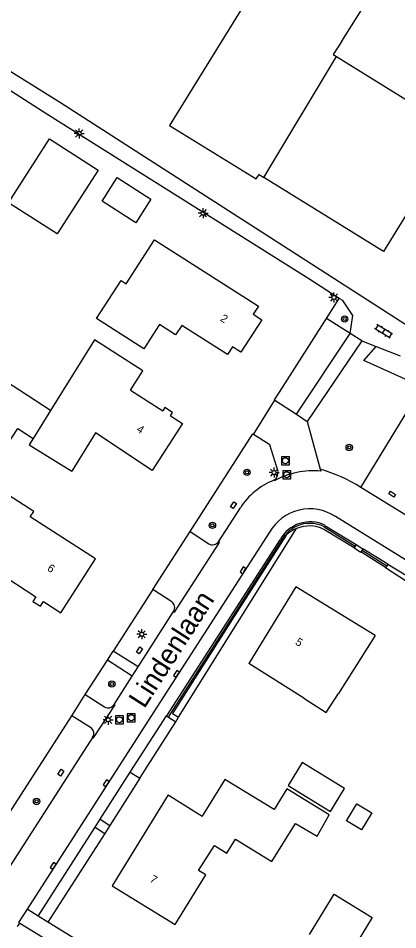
# Model space of a CAD drawing. Extents: x 136000 to 141014, y 402000 to 403500.
# Drawn here: x 138322.9 to 138370.3, y 402116.5 to 402230.4 of the extents above; entities that cross this region are included whole.
import ezdxf

# ---------------------------------------------------------------- set-up
doc = ezdxf.new("R2010")
doc.units = 0
for name, color, linetype in [('gg-afsc-erfafscheiding', 7, 'Continuous'), ('gg-afsc-hekwerk', 7, 'Continuous'), ('gg-afsc-muur', 7, 'Continuous'), ('gg-anno-huisnummerreeks BGT', 7, 'Continuous'), ('gg-anno-openbare ruimte label', 7, 'Continuous'), ('gg-bbg-bijgebouw', 7, 'Continuous'), ('gg-bbg-gedigitaliseerde bebouwing', 7, 'Continuous'), ('gg-bbg-gedigitaliseerde bijgebouw', 7, 'Continuous'), ('gg-bbg-hoofdgebouw', 7, 'Continuous'), ('gg-bbg-luifel en loopbrug', 7, 'Continuous'), ('gg-bbg-tussenscheiding', 7, 'Continuous'), ('gg-knt-verharding', 7, 'Continuous'), ('gg-knt-verharding nz', 7, 'Continuous'), ('gt-grn-groengrens', 7, 'Continuous'), ('gt-grn-vlakafsluiter', 7, 'Continuous'), ('gt-grn-weggrens', 7, 'Continuous'), ('gt-symb-boom', 7, 'Continuous'), ('gt-symb-klinker verharding', 7, 'Continuous'), ('gt-symb-kolk', 7, 'Continuous'), ('gt-symb-kolk center center', 7, 'Continuous'), ('gt-symb-lichtmast', 7, 'Continuous'), ('gt-symb-rioolschacht', 7, 'Continuous')]:
    doc.layers.add(name, color=color, linetype=linetype)

# ---------------------------------------------------------------- blocks, each defined once
blk = doc.blocks.new('gt0-KL1')
at = {"layer": 'gt-symb-klinker verharding'}
for p, q in [((-1.15, 0.3), (1.15, 0.3)), ((-1, -0.3), (-1, 0.3)), ((-0.5, 0.3), (-0.5, 0.45)), ((0, -0.3), (0, 0.3)), ((0.5, 0.3), (0.5, 0.45)), ((1, -0.3), (1, 0.3)), ((-1.15, -0.3), (1.15, -0.3)), ((-0.5, -0.45), (-0.5, -0.3)), ((0.5, -0.45), (0.5, -0.3))]:
    blk.add_line(p, q, dxfattribs=at)
blk = doc.blocks.new('gt0-BOOM')
at = {"layer": 'gt-symb-boom'}
for radius in [0.4, 0.2]:
    blk.add_circle((0, 0), radius, dxfattribs=at)
blk = doc.blocks.new('gt0-LMAST')
at = {"layer": 'gt-symb-lichtmast'}
for p, q in [((-0.18, 0.17), (-0.45, 0.44)), ((0, 0.25), (0, 0.62)), ((0.17, 0.17), (0.44, 0.44)), ((-0.25, 0), (-0.63, 0)), ((-0.18, -0.18), (-0.45, -0.45)), ((0, -0.25), (0, -0.63)), ((0.44, -0.45), (0.17, -0.18)), ((0.25, 0), (0.62, 0))]:
    blk.add_line(p, q, dxfattribs=at)
blk.add_circle((0, 0), 0.25, dxfattribs=at)
blk = doc.blocks.new('gt0-RS')
at = {"layer": 'gt-symb-rioolschacht'}
blk.add_lwpolyline([(-0.5, -0.5), (0.5, -0.5), (0.5, 0.5), (-0.5, 0.5)], close=True, dxfattribs=at)
blk.add_circle((0, 0), 0.375, dxfattribs=at)
blk = doc.blocks.new('gt0-KOLKCC')
at = {"layer": 'gt-symb-kolk center center'}
blk.add_lwpolyline([(-0.37, 0.2), (0.38, 0.2), (0.38, -0.2), (-0.37, -0.2)], close=True, dxfattribs=at)
blk = doc.blocks.new('gt0-KOLK')
at = {"layer": 'gt-symb-kolk'}
blk.add_lwpolyline([(0, 0), (0.38, 0), (0.38, 0.4), (-0.37, 0.4), (-0.37, 0), (0, 0)], dxfattribs=at)

msp = doc.modelspace()

# ---------------------------------------------------------------- linework, layer by layer
at = {"layer": 'gg-afsc-erfafscheiding'}
for p, q in [((138285.28, 402246.68), (138328.18, 402219.89)), ((138363.04, 402195.4), (138359.23, 402197.85)), ((138361.44, 402192.91), (138363.04, 402195.4)), ((138355.94, 402184.28), (138361.44, 402192.91))]:
    msp.add_line(p, q, dxfattribs=at)
at = {"layer": 'gg-afsc-hekwerk'}
for p, q in [((138328.18, 402219.89), (138385.09, 402183.31)), ((138359.23, 402197.85), (138326.47, 402218.43))]:
    msp.add_line(p, q, dxfattribs=at)
at = {"layer": 'gg-afsc-muur'}
msp.add_line((138326.47, 402218.43), (138314.47, 402226.11), dxfattribs=at)
at = {"layer": 'gg-bbg-bijgebouw'}
msp.add_lwpolyline([(138362.69, 402225.64), (138377.81, 402216.29), (138368.55, 402201.3), (138353.59, 402210.55)], dxfattribs=at)
at = {"layer": 'gg-bbg-gedigitaliseerde bebouwing'}
for p, q in [((138367.52, 402153.3), (138362.93, 402146.05)), ((138358.59, 402145.46), (138351.72, 402149.8)), ((138341.64, 402133.36), (138345.89, 402130.72))]:
    msp.add_line(p, q, dxfattribs=at)
for points in [[(138368.3, 402259.92), (138341.81, 402217.04), (138352.65, 402210.35), (138353, 402210.92), (138353.59, 402210.55)], [(138363.37, 402227.55), (138362.26, 402225.91), (138362.69, 402225.64)], [(138358.59, 402145.46), (138361.4, 402143.66), (138362.93, 402146.05)], [(138359.33, 402115.94), (138362.41, 402120.98), (138367.16, 402118.07), (138364.09, 402113.06)]]:
    msp.add_lwpolyline(points, dxfattribs=at)
at = {"layer": 'gg-bbg-gedigitaliseerde bijgebouw'}
for points in [[(138332.87, 402211.45), (138327.74, 402203.47), (138321.67, 402207.37), (138326.8, 402215.35), (138332.87, 402211.45)], [(138326.92, 402181.4), (138319.32, 402186.34), (138315.04, 402179.77)], [(138320.79, 402176.03), (138322.83, 402179.17), (138324.75, 402177.92)], [(138363.67, 402134.18), (138358.39, 402137.41), (138356.63, 402134.53), (138361.92, 402131.3), (138363.67, 402134.18)], [(138365.23, 402132.27), (138367.1, 402131.12), (138365.8, 402128.99), (138363.92, 402130.14), (138365.23, 402132.27)]]:
    msp.add_lwpolyline(points, dxfattribs=at)
at = {"layer": 'gg-bbg-hoofdgebouw'}
for p, q in [((138363.37, 402227.55), (138376.02, 402247.92)), ((138336.92, 402183.96), (138340.96, 402181.36)), ((138341.93, 402180.74), (138343.42, 402179.79))]:
    msp.add_line(p, q, dxfattribs=at)
for points in [[(138332.69, 402192.9), (138335.74, 402197.64), (138336.37, 402197.23), (138339.92, 402202.75), (138352.93, 402194.45), (138352.27, 402193.43), (138353.33, 402192.76), (138350.74, 402188.71), (138349.69, 402189.38), (138349.05, 402188.39), (138343.33, 402192.02), (138342.56, 402190.85), (138340.54, 402192.16), (138338.58, 402189.11), (138332.69, 402192.9)], [(138336.92, 402183.96), (138338.48, 402186.38), (138332.43, 402190.25), (138326.92, 402181.4)], [(138341.93, 402180.74), (138342.2, 402181.17), (138341.23, 402181.79), (138340.96, 402181.36)], [(138343.42, 402179.79), (138339.64, 402173.91), (138332.57, 402178.6), (138329.59, 402173.82)], [(138324.75, 402177.92), (138324.26, 402177.14), (138329.59, 402173.82)], [(138315.82, 402161.64), (138318.95, 402159.63), (138320.07, 402161.38), (138325.1, 402158.14), (138324.73, 402157.56), (138325.66, 402156.97), (138326.03, 402157.54), (138328.21, 402156.13), (138332.54, 402162.86), (138324.38, 402168.12), (138324.82, 402168.8), (138321.67, 402170.82)], [(138367.52, 402153.3), (138357.62, 402159.39), (138351.72, 402149.8)], [(138341.64, 402133.36), (138334.65, 402122), (138342.52, 402117.16), (138346.33, 402123.38), (138345.44, 402123.93), (138347.43, 402127.06), (138348.99, 402126.09), (138350.06, 402127.84), (138354.59, 402125.05), (138357.57, 402129.79), (138360.25, 402128.23), (138361.79, 402130.87), (138356.46, 402134.12), (138354.88, 402131.53), (138348.72, 402135.28), (138345.89, 402130.72)]]:
    msp.add_lwpolyline(points, dxfattribs=at)
at = {"layer": 'gg-bbg-luifel en loopbrug'}
msp.add_lwpolyline([(138335.27, 402210.52), (138339.47, 402207.82), (138337.58, 402204.87), (138333.38, 402207.58), (138335.27, 402210.52)], dxfattribs=at)
at = {"layer": 'gg-bbg-tussenscheiding'}
for p, q in [((138353.59, 402210.55), (138362.69, 402225.64)), ((138326.92, 402181.4), (138324.75, 402177.92))]:
    msp.add_line(p, q, dxfattribs=at)
at = {"layer": 'gg-knt-verharding'}
for p, q in [((138357.67, 402180.94), (138364.4, 402191.02)), ((138365.84, 402190.12), (138364.4, 402191.02)), ((138365.84, 402190.12), (138359, 402180.04)), ((138365.84, 402190.12), (138367.65, 402189.42)), ((138367.65, 402189.42), (138370.64, 402188.25)), ((138354.95, 402182.74), (138355.94, 402184.28)), ((138354.95, 402182.74), (138354.99, 402182.71)), ((138352.3, 402178.43), (138354.99, 402182.71)), ((138354.99, 402182.71), (138357.67, 402180.94)), ((138359, 402180.04), (138360.65, 402174.07)), ((138344.37, 402166.27), (138352.21, 402178.48)), ((138352.3, 402178.43), (138352.21, 402178.48)), ((138374.89, 402166.13), (138365.74, 402171.8)), ((138347.95, 402165), (138350.67, 402169.25)), ((138361.24, 402167.06), (138365.14, 402164.66)), ((138339.71, 402159.03), (138344.37, 402166.27)), ((138344.37, 402166.27), (138346.72, 402164.74)), ((138355.62, 402165.25), (138341.41, 402143.24)), ((138365.14, 402164.66), (138365.02, 402164.46)), ((138365.02, 402164.46), (138364.89, 402164.25)), ((138365.75, 402163.74), (138365.73, 402163.72)), ((138365.88, 402163.96), (138365.75, 402163.74)), ((138365.99, 402164.14), (138365.88, 402163.96)), ((138369.09, 402162.21), (138365.99, 402164.14)), ((138368.83, 402161.8), (138368.81, 402161.77)), ((138368.96, 402162.01), (138368.83, 402161.8)), ((138369.09, 402162.21), (138368.96, 402162.01)), ((138369.09, 402162.21), (138371.63, 402160.65)), ((138342.08, 402157.51), (138339.71, 402159.03)), ((138337.88, 402149.36), (138342.31, 402156.29)), ((138337.88, 402149.36), (138334.77, 402151.35)), ((138337.15, 402148.22), (138334.05, 402150.23)), ((138337.15, 402148.22), (138337.88, 402149.36)), ((138334.88, 402144.69), (138337.15, 402148.22)), ((138329.58, 402143.27), (138331.28, 402145.91)), ((138331.28, 402145.91), (138333.67, 402144.38)), ((138316.4, 402122.76), (138329.58, 402143.27)), ((138331.94, 402141.79), (138329.58, 402143.27)), ((138336.9, 402136.21), (138341.41, 402143.24)), ((138341.41, 402143.24), (138341.68, 402143.08)), ((138341.68, 402143.08), (138342.58, 402142.51)), ((138332.19, 402140.58), (138332.18, 402140.56)), ((138333.13, 402130.33), (138336.9, 402136.21)), ((138336.9, 402136.21), (138338.1, 402135.45)), ((138332.49, 402129.32), (138333.13, 402130.33)), ((138333.13, 402130.33), (138334.36, 402129.55)), ((138325.37, 402118.22), (138332.49, 402129.32)), ((138332.49, 402129.32), (138333.72, 402128.55)), ((138326.61, 402117.46), (138325.37, 402118.22)), ((138322.81, 402116.94), (138323.07, 402117.34)), ((138363.43, 402095), (138326.61, 402117.46))]:
    msp.add_line(p, q, dxfattribs=at)
for points in [[(138364.4, 402191.02), (138364.75, 402193.27), (138363.49, 402195.17), (138363.04, 402195.4)], [(138355.38, 402173.77), (138354.36, 402177.1), (138352.3, 402178.43)], [(138436.08, 402122.92), (138379.18, 402157.89), (138362.56, 402168.15)], [(138354.31, 402166.21), (138340.22, 402144.34), (138324, 402119.09)], [(138332.18, 402140.56), (138322.46, 402125.43), (138319.51, 402120.87)], [(138324, 402119.09), (138322.94, 402117.44), (138323.07, 402117.34)], [(138323.07, 402117.34), (138335.97, 402109.45), (138332.23, 402103.3)]]:
    msp.add_lwpolyline(points, dxfattribs=at)
for centre, radius, start, end in [((138354.27, 402173.65), 1.11, 300.3067, 5.9695), ((138355.32, 402155.31), 19.5, 57.7229, 74.1453), ((138357.91, 402164.74), 8.52, 111.152, 148.0485), ((138359.34, 402163.31), 5.81, 56.4338, 150.0542), ((138359.38, 402163.22), 4.27, 64.1013, 151.5721), ((138347.18, 402165.62), 0.992, 242.5742, 321.0667), ((138341.57, 402156.78), 0.891, 326.7019, 54.9575), ((138334.13, 402145.1), 0.853, 237.3444, 331.174), ((138331.48, 402141.06), 0.861, 325.9979, 57.4969)]:
    msp.add_arc(centre, radius, start, end, dxfattribs=at)
at = {"layer": 'gg-knt-verharding nz'}
for p, q in [((138357.67, 402180.94), (138359, 402180.04)), ((138360.65, 402174.07), (138360.73, 402173.85)), ((138354.88, 402172.62), (138354.83, 402172.69))]:
    msp.add_line(p, q, dxfattribs=at)
for points in [[(138342.31, 402156.29), (138342.42, 402156.22), (138348.06, 402164.93), (138347.95, 402165)], [(138332.18, 402140.56), (138332.3, 402140.49), (138334.99, 402144.61), (138334.88, 402144.69)]]:
    msp.add_lwpolyline(points, dxfattribs=at)
msp.add_arc((138359.86, 402163.44), 10.44, 85.2112, 118.4981, dxfattribs=at)
at = {"layer": 'gt-grn-groengrens'}
for p, q in [((138364.4, 402191.02), (138361.44, 402192.91)), ((138365.74, 402171.8), (138373.4, 402184.37)), ((138361.15, 402166.89), (138365.02, 402164.46)), ((138341.68, 402143.08), (138356.33, 402165.93)), ((138364.89, 402164.25), (138361.12, 402166.55)), ((138368.83, 402161.8), (138365.75, 402163.74)), ((138365.88, 402163.96), (138368.96, 402162.01)), ((138339.71, 402159.03), (138334.77, 402151.35)), ((138331.28, 402145.91), (138334.05, 402150.23))]:
    msp.add_line(p, q, dxfattribs=at)
for points in [[(138373.4, 402184.37), (138366.12, 402187.64), (138367.65, 402189.42)], [(138356.39, 402165.82), (138349.62, 402155.31), (138342.17, 402143.55), (138342.93, 402143.07)]]:
    msp.add_lwpolyline(points, dxfattribs=at)
for centre, radius, start, end in [((138359.36, 402163.31), 4, 63.3871, 139.1871), ((138359.28, 402162.77), 4.21, 64.1542, 112.5555), ((138359.28, 402162.76), 4.21, 112.533, 133.521)]:
    msp.add_arc(centre, radius, start, end, dxfattribs=at)
at = {"layer": 'gt-grn-vlakafsluiter'}
for p, q in [((138342.93, 402143.07), (138357.67, 402166.65)), ((138364.89, 402164.25), (138365.73, 402163.72)), ((138368.81, 402161.77), (138371.33, 402160.17)), ((138342.58, 402142.51), (138342.93, 402143.07)), ((138338.1, 402135.45), (138342.58, 402142.51)), ((138338.1, 402135.45), (138334.36, 402129.55)), ((138334.36, 402129.55), (138333.72, 402128.55)), ((138333.72, 402128.55), (138326.61, 402117.46))]:
    msp.add_line(p, q, dxfattribs=at)
at = {"layer": 'gt-grn-weggrens'}
for p, q in [((138365.14, 402164.66), (138365.99, 402164.14)), ((138334.05, 402150.23), (138334.77, 402151.35)), ((138325.37, 402118.22), (138324, 402119.09))]:
    msp.add_line(p, q, dxfattribs=at)

# ---------------------------------------------------------------- block references
at = {"layer": 'gt-symb-boom', "rotation": 57.9946167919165}
msp.add_blockref('gt0-BOOM', (138363.71, 402192.84), dxfattribs=at)
at = {"layer": 'gt-symb-boom'}
for p in [(138364.28, 402176.79), (138351.5, 402173.69), (138347.17, 402167.06), (138334.6, 402147.23), (138325.18, 402132.56)]:
    msp.add_blockref('gt0-BOOM', p, dxfattribs=at)
at = {"layer": 'gt-symb-klinker verharding', "rotation": 148.20108717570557}
msp.add_blockref('gt0-KL1', (138368.56, 402191.31), dxfattribs=at)
at = {"layer": 'gt-symb-kolk'}
for p, rotation in [((138351.16, 402161.33), 57.21192456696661), ((138342.84, 402148.4), 57.21192456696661), ((138334.04, 402134.72), 57.28804715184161), ((138327.41, 402124.4), 57.28804715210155)]:
    msp.add_blockref('gt0-KOLK', p, dxfattribs=dict(at, rotation=rotation))
at = {"layer": 'gt-symb-kolk center center'}
for p, rotation in [((138369.64, 402170.95), -33.58039567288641), ((138349.79, 402169.59), 57.03736646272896), ((138338.05, 402151.43), 57.019434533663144), ((138328.23, 402136.15), 56.459885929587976)]:
    msp.add_blockref('gt0-KOLKCC', p, dxfattribs=dict(at, rotation=rotation))
at = {"layer": 'gt-symb-lichtmast'}
for p in [(138330.51, 402216.03), (138346.01, 402206.07), (138362.37, 402195.54), (138354.88, 402173.66), (138338.34, 402153.45), (138334.14, 402142.76)]:
    msp.add_blockref('gt0-LMAST', p, dxfattribs=at)
at = {"layer": 'gt-symb-rioolschacht'}
for p in [(138356.3, 402175.13), (138356.46, 402173.38), (138335.55, 402142.76), (138337.02, 402143.02)]:
    msp.add_blockref('gt0-RS', p, dxfattribs=at)

# ---------------------------------------------------------------- texts
at = {"layer": 'gg-anno-huisnummerreeks BGT'}
for s, rotation, p in [('2', 327.4, (138348.06, 402192.68)), ('4', 327.2, (138337.6, 402178.85)), ('6', 327.2, (138326.43, 402161.47)), ('5', 328.4, (138357.45, 402152.23)), ('7', 328.4, (138339.26, 402122.59))]:
    msp.add_text(s, height=1, rotation=rotation, dxfattribs=at).set_placement(p)
at = {"layer": 'gg-anno-openbare ruimte label'}
msp.add_text('Lindenlaan', height=2.5, rotation=57.2, dxfattribs=at).set_placement((138338.65, 402144.06))

doc.saveas('drawing.dxf')
